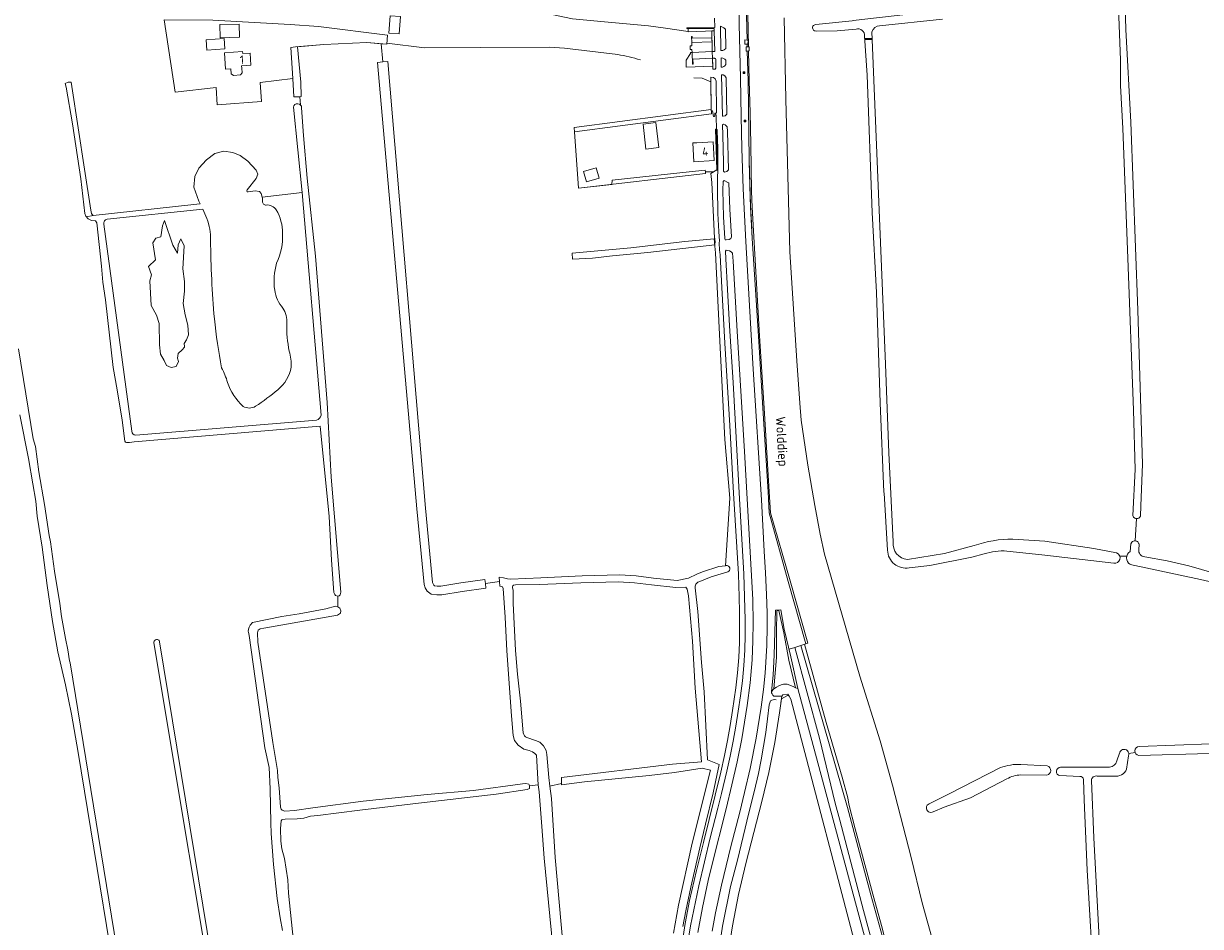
# Model space of a CAD drawing. Header units: metres. Extents: x 209813 to 223847, y 571801 to 587119.
# Tile 510 of 656: x 216625 to 217179, y 582345 to 582770. Entities that reach past the tile are written whole.
import ezdxf
from ezdxf.enums import TextEntityAlignment as Align

# ---------------------------------------------------------------- set-up
doc = ezdxf.new("R2010")
doc.units = ezdxf.units.M
for name, color, linetype, lineweight in [('B-RO-GK-BESCHOEIING_DAMWAND-G', 8, 'GK-BESCHOEIING', 0), ('B-RO-GR-BEPLANTING_CULTUUR_BOSPLANTSOEN-GV', 8, 'Continuous', 0), ('B-RO-GR-BEPLANTING_CULTUUR_VASTE PLANTENVAK-GV', 8, 'Continuous', 0), ('B-RO-GR-GRAS-GV', 8, 'Continuous', 0), ('B-RO-GW-TALUD_KRUIN-G', 8, 'Continuous', 0), ('B-RO-IE-MEUBILAIR_WEGMEUBILAIR-S', 8, 'Continuous', 0), ('B-RO-KW-KUNSTWERK_DEK-GV', 8, 'Continuous', 0), ('B-RO-KW-KUNSTWERK_GEMAAL-GV', 8, 'Continuous', 0), ('B-RO-KW-KUNSTWERK_STUW-GV', 8, 'Continuous', 0), ('B-RO-OG-BEBOUWING-GV', 8, 'Continuous', 0), ('B-RO-OG-BEBOUWING-T18', 8, 'Continuous', 0), ('B-RO-OG-TERREIN_CULTUURSCHEIDING-GV', 8, 'Continuous', 0), ('B-RO-OG-TERREIN_ERF-GV', 8, 'Continuous', 0), ('B-RO-OG-TOPOGRAFIE-T18', 8, 'Continuous', 0), ('B-RO-OG-WATER_GREPPEL-GV', 8, 'Continuous', 0), ('B-RO-OG-WATER_KANAAL-GV', 8, 'Continuous', 0), ('B-RO-OG-WEG-GV', 8, 'Continuous', 0), ('B-RO-VH-ONVERHARD-GV', 8, 'Continuous', 0), ('B-RO-VH-VERHARDING_BETONSTRAATSTEEN-GV', 8, 'Continuous', 0), ('B-RO-VH-VERHARDING_PUIN-GV', 8, 'Continuous', 0)]:
    doc.layers.add(name, color=color, linetype=linetype, lineweight=lineweight)
doc.styles.add('NLCS-ISO-M200-T18', font='txt', dxfattribs={"height": 0.36})
doc.linetypes.add('GK-BESCHOEIING', pattern='A,30,-5,[1,NLCS.shx,S=1,R=0,X=0,Y=0],-5', length=40)

# ---------------------------------------------------------------- blocks, each defined once
blk = doc.blocks.new('SIE-WEG_AFVALBAK-SO')
at = {"linetype": 'ByBlock', "lineweight": 18}
h = blk.add_hatch(color=0, dxfattribs=at)
h.dxf.hatch_style = 1
h.paths.add_polyline_path([(-1.5, -1.5), (1.5, -1.5), (1.5, 1.5), (-1.5, 1.5)])
at = {"color": 0, "linetype": 'ByBlock', "lineweight": 18}
for points in [[(-2, -2), (2, -2), (2, 2), (-2, 2)], [(-1.5, -1.5), (1.5, -1.5), (1.5, 1.5), (-1.5, 1.5)]]:
    blk.add_lwpolyline(points, close=True, dxfattribs=at)

msp = doc.modelspace()

# ---------------------------------------------------------------- linework, layer by layer
at = {"layer": 'B-RO-GK-BESCHOEIING_DAMWAND-G', "flags": 128}
for points in [[(216911.931, 583579.61), (216914.146, 583547.223), (216919.779, 583471.499), (216925.514, 583395.645), (216931.364, 583319.659), (216936.733, 583247.949), (216943.443, 583161.258), (216947.975, 583103.01), (216950.355, 583069.076), (216953.146, 583025.375), (216957.697, 582948.997), (216960.058, 582908.885), (216961.006, 582894.656), (216961.897, 582880.424), (216963.259, 582856.696), (216964.041, 582842.457), (216964.727, 582828.214), (216965.097, 582818.715), (216965.402, 582809.213), (216965.66, 582799.709), (216965.89, 582790.205), (216966.591, 582758.774)], [(216966.633, 582756.797), (216966.934, 582742.683), (216967.331, 582727.819), (216967.627, 582712.953), (216967.762, 582701.801), (216967.985, 582690.652), (216968.272, 582683.224), (216968.874, 582672.088), (216971.79, 582622.69), (216974.09, 582586.16), (216976.368, 582549.295), (216976.888, 582539.486), (216986.18, 582507.513), (216994.44, 582478.138)]]:
    msp.add_lwpolyline(points, dxfattribs=at)
at = {"layer": 'B-RO-GR-BEPLANTING_CULTUUR_BOSPLANTSOEN-GV', "flags": 128}
for points in [[(216765.439, 582585.477), (216756.411, 582690.16), (216737.694, 582688.062)], [(216711.571, 582678.02), (216709.728, 582682.332), (216664.679, 582677.59)], [(216663.159, 582675.329), (216676.221, 582577.889)], [(216678.173, 582576.011), (216763.258, 582583.096)]]:
    msp.add_lwpolyline(points, dxfattribs=at)
at = {"layer": 'B-RO-GR-BEPLANTING_CULTUUR_BOSPLANTSOEN-GV'}
for points in [[(216737.694, 582688.062, -0.0697607), (216737.814, 582686.085)], [(216737.814, 582686.085, 0.4694732), (216739.566, 582684.297)], [(216739.566, 582684.297, -0.2847121), (216744.306, 582681.997)], [(216744.306, 582681.997, -0.1313016), (216747.275, 582670.961)], [(216664.679, 582677.59, 0.4465074), (216663.159, 582675.329)], [(216713.377, 582667.768, 0.101301), (216711.571, 582678.02)], [(216747.275, 582670.961, -0.1216212), (216744.423, 582656.991)], [(216715.174, 582630.821, -0.0207669), (216713.377, 582667.768)], [(216744.423, 582656.991, 0.1039238), (216743.554, 582644.264)], [(216743.554, 582644.264, 0.1413986), (216747.414, 582635.803)], [(216747.414, 582635.803, -0.1752982), (216749.252, 582628.567)], [(216718.568, 582607.683, -0.0224123), (216715.174, 582630.821)], [(216749.252, 582628.567, 0.0669788), (216750.436, 582615.547)], [(216750.436, 582615.547, -0.0844931), (216751.3, 582608.063)], [(216721.377, 582600.835, 0.0449368), (216718.568, 582607.683)], [(216751.3, 582608.063, -0.178603), (216744.996, 582597.391)], [(216728.682, 582589.542, -0.1248678), (216721.377, 582600.835)], [(216744.996, 582597.391, -0.0284532), (216734.549, 582589.588)], [(216734.549, 582589.588, -0.2778177), (216728.682, 582589.542)], [(216763.258, 582583.096, 0.3050626), (216765.439, 582585.477)], [(216676.221, 582577.889, 0.3927043), (216678.173, 582576.011)]]:
    msp.add_lwpolyline(points, format="xyb", dxfattribs=at)
at = {"layer": 'B-RO-GR-BEPLANTING_CULTUUR_BOSPLANTSOEN-GV', "flags": 128}
msp.add_lwpolyline([(216694.744, 582607.817), (216692.65, 582608.732), (216691.586, 582611.135), (216689.728, 582614.163), (216689.338, 582618.469), (216689.111, 582628.549), (216687.946, 582632.418), (216685.463, 582637.006), (216684.728, 582648.56), (216685.522, 582651.463), (216684.196, 582655.394), (216687.467, 582658.572), (216686.212, 582666.555), (216687.555, 582668.71), (216689.999, 582669.278), (216690.794, 582674.534), (216691.742, 582676.968), (216695.643, 582665.445), (216697.871, 582661.594), (216698.127, 582665.539), (216699.423, 582668.349), (216700.924, 582665.171), (216700.234, 582654.219), (216701.089, 582648.393), (216701.155, 582643.713), (216700.538, 582637.943), (216701.326, 582632.703), (216702.692, 582627.756), (216702.908, 582623.285), (216701.981, 582620.897), (216700.917, 582619.137), (216701.109, 582617.651), (216701.094, 582617.47), (216700.038, 582616.095), (216698.133, 582614.439), (216697.812, 582612.187), (216698.279, 582610.621), (216697.19, 582608.34)], close=True, dxfattribs=at)
at = {"layer": 'B-RO-GR-BEPLANTING_CULTUUR_VASTE PLANTENVAK-GV', "flags": 128}
msp.add_lwpolyline([(216938.119, 582767.323), (216938.154, 582765.792), (216950.425, 582766.299), (216950.397, 582767.45)], close=True, dxfattribs=at)
at = {"layer": 'B-RO-GR-GRAS-GV', "flags": 128}
for points in [[(217149.283, 582536.718), (217149.098, 582536.733), (217148.737, 582536.818), (217148.399, 582536.972), (217148.244, 582537.074), (217147.966, 582537.32), (217147.847, 582537.463), (217147.653, 582537.779), (217147.499, 582538.145), (217148.523, 582559.807), (217147.8, 582587.727), (217145.206, 582659.264), (217142.814, 582720.396), (217141.638, 582740.494), (217141.655, 582752.588), (217140.633, 582781.244), (217138.78, 582818.361), (217138.359, 582850.729), (217137.869, 582865.47), (217137.354, 582865.482), (217137.364, 582865.909), (217137.864, 582865.897), (217137.825, 582869.025)], [(217142.446, 582828.454), (217144.228, 582766.859), (217146.613, 582723.292), (217149.842, 582634.817), (217152.06, 582562.349), (217151.316, 582542.756), (217151.072, 582537.851), (217150.98, 582537.668), (217150.766, 582537.365), (217150.496, 582537.11), (217150.344, 582537.004), (217150.182, 582536.913), (217149.835, 582536.781), (217149.653, 582536.742), (217149.283, 582536.718), (217148.567, 582526.28), (217148.756, 582526.263), (217149.123, 582526.174), (217149.299, 582526.103), (217149.625, 582525.91), (217149.772, 582525.791), (217150.028, 582525.511), (217150.223, 582525.187), (217150.296, 582525.012), (217150.416, 582524.621), (217150.298, 582522.254)], [(216755.371, 582735.294), (216752.518, 582735.206), (216752.107, 582743.825), (216736.633, 582741.945), (216737.286, 582733.075), (216716.397, 582731.537), (216716.074, 582739.574), (216696.695, 582737.484), (216691.451, 582771.511)], [(216983.333, 582772.464), (216984.12, 582734.081), (216986.052, 582662.3), (216989.33, 582610.974), (216990.694, 582591.11), (216991.391, 582583.122), (216994.539, 582561.829), (216997.818, 582542.872), (217000.378, 582529.466), (217002.317, 582520.036), (217019.015, 582462.612), (217028.502, 582432.084), (217034.315, 582411.235), (217043.084, 582377.278), (217048.396, 582355.958), (217053.615, 582336.831)], [(216998.237, 582769.197), (217015.431, 582771.067), (217015.907, 582771.151), (217053.071, 582775.383)], [(217057.941, 582771.757), (217028.29, 582768.661)], [(217017.184, 582767.135), (217008.361, 582766.277), (216998.374, 582766.193)], [(217024.673, 582765.807), (217024.82, 582762.136)], [(216817.168, 582501.178), (216815.365, 582502.604), (216814.415, 582504.223), (216813.87, 582505.741), (216810.424, 582541.256), (216792.005, 582751.437), (216794.43, 582751.641), (216793.622, 582760.222), (216786.952, 582760.837), (216766.699, 582759.89), (216754.289, 582758.787), (216755.86, 582742.059), (216756.008, 582735.314), (216755.371, 582735.294), (216755.651, 582731.446)], [(216905.013, 582755.101), (216879.899, 582758.177), (216872.913, 582758.622), (216840.607, 582758.384), (216814.016, 582758.304), (216796.35, 582760.443), (216796.307, 582759.975), (216793.622, 582760.222)], [(217032.012, 582521.821), (217030.441, 582548.629), (217030.306, 582549.203), (217028.517, 582591.161), (217026.769, 582643.18), (217024.796, 582680.78), (217022.364, 582745.44), (217021.241, 582763.835)], [(217024.82, 582762.136), (217027.714, 582689.631), (217031.064, 582609.47), (217032.705, 582567.62), (217034.635, 582525.734)], [(216794.43, 582751.641), (216796.773, 582751.839), (216814.507, 582541.626), (216817.902, 582506.645), (216818.145, 582505.967), (216818.511, 582505.343), (216818.817, 582505.101), (216820.013, 582504.949), (216821.719, 582504.988), (216831.243, 582506.5), (216842.537, 582508.025), (216842.708, 582506.148), (216849.329, 582507.12), (216849.149, 582509.102), (216851.266, 582508.79), (216853.169, 582508.364), (216854.755, 582508.244), (216868.865, 582508.937), (216888.242, 582509.8), (216905.894, 582510.329), (216913.75, 582509.81), (216921.849, 582508.771), (216933.068, 582507.603), (216938.358, 582508.734), (216942.248, 582510.604), (216944.885, 582511.755), (216952.631, 582514.171), (216955.721, 582514.583)], [(216955.721, 582514.583), (216957.795, 582546.323), (216955.497, 582573.932), (216952.932, 582623.413), (216951.019, 582661.879), (216950.64, 582666.535), (216950.837, 582666.557), (216950.774, 582668.711), (216950.543, 582668.688), (216949.297, 582694.903), (216948.923, 582699.068), (216950.125, 582699.861), (216946.288, 582699.897), (216946.325, 582699.126), (216886.631, 582692.179), (216884.487, 582720.825), (216948.93, 582729.265), (216948.86, 582742.254), (216944.811, 582743.989), (216940.901, 582744.24)], [(216747.197, 582342.833), (216746.118, 582348.792), (216744.718, 582357.985), (216743.011, 582373.999), (216741.92, 582388.501), (216741.685, 582393.556), (216741.383, 582409.604), (216740.873, 582419.523), (216738.885, 582428.799), (216731.499, 582481.751), (216731.189, 582483.293), (216730.996, 582483.569), (216731.218, 582484.719), (216731.487, 582485.634), (216732.017, 582486.643), (216733.151, 582487.812), (216746.955, 582490.598), (216755.085, 582491.942), (216767.544, 582494.255), (216772.12, 582495.51), (216773.294, 582495.187), (216773.213, 582500.26), (216772.204, 582500.538), (216771.791, 582501.078), (216771.318, 582501.909), (216770.306, 582517.166), (216769.23, 582537.706), (216764.898, 582580.31), (216677.351, 582572.889), (216675.178, 582572.623), (216673.856, 582572.623), (216673.333, 582572.762), (216673.03, 582573.228), (216671.75, 582583.082), (216669.429, 582597.371), (216667.5, 582607.914), (216663.857, 582639.739), (216662.704, 582648.001), (216662.08, 582655.49), (216659.771, 582675.953), (216659.246, 582676.919), (216657.324, 582677.008), (216655.682, 582677.732), (216654.706, 582678.992), (216654.236, 582680.245), (216652.273, 582696.69), (216648.299, 582722.449), (216645.392, 582739.714), (216644.987, 582741.559), (216646.336, 582742.194), (216647.685, 582742.194), (216648.117, 582740.014), (216653.999, 582701.246), (216657.037, 582681.863), (216657.254, 582680.325)], [(216658.043, 582679.378), (216706.965, 582684.644), (216708.415, 582684.946), (216707.829, 582686.113), (216705.445, 582692.72), (216706.032, 582697.735), (216707.785, 582701.64), (216711.451, 582705.525), (216715.43, 582708.486), (216719.579, 582709.589), (216723.85, 582709.03), (216727.284, 582707.599), (216730.967, 582704.915), (216734.904, 582700.79), (216735.56, 582698.899), (216734.87, 582696.763), (216730.516, 582691.45), (216730.388, 582690.934), (216730.521, 582690.523), (216731.022, 582690.522), (216734.423, 582690.928), (216736.319, 582690.719), (216737.23, 582689.682), (216737.694, 582688.062), (216756.411, 582690.16), (216752.404, 582730.361)], [(216756.233, 582730.048), (216757.173, 582717.038), (216758.805, 582696.96), (216762.774, 582660.209), (216768.251, 582591.391), (216770.156, 582556.228), (216774.714, 582502.173), (216774.354, 582500.896), (216773.91, 582500.42), (216773.213, 582500.26)], [(216623.024, 582616.616), (216629.859, 582574.263), (216630.899, 582570.648), (216632.55, 582558.794), (216635.23, 582543.3), (216637.391, 582528.705), (216638.011, 582525.768), (216639.846, 582511.94), (216642.334, 582496.823), (216643.207, 582490.713), (216645.048, 582480.376), (216646.202, 582474.968), (216646.965, 582469.858), (216647.211, 582468.787), (216677.786, 582282.339)], [(216674.721, 582282.018), (216651.02, 582426.605), (216647.823, 582444.703), (216645.076, 582458.538), (216641.408, 582474.044), (216638.96, 582488.299), (216636.406, 582505.177), (216634.04, 582523.288), (216631.774, 582537.807), (216631.061, 582544.908), (216629.73, 582553.035), (216627.58, 582565.011), (216623.562, 582585.622)], [(217091.051, 582527.067), (217106.04, 582526.108), (217129.171, 582522.603), (217139.774, 582520.589)], [(217041.416, 582517.448), (217058.906, 582520.275), (217072.835, 582524.027)], [(217138.492, 582515.797), (217104.7, 582519.712), (217088.221, 582521.476)], [(217146.203, 582521.226), (217146.588, 582524.851), (217146.829, 582525.321), (217146.932, 582525.481), (217147.05, 582525.629), (217147.326, 582525.887), (217147.483, 582525.995), (217147.823, 582526.161), (217148.189, 582526.257), (217148.567, 582526.28)], [(217077.505, 582520.111), (217071.769, 582518.539), (217051.919, 582514.691), (217042.229, 582513.553)], [(217144.691, 582519.06), (217141.325, 582519.076)], [(217153.11, 582518.678), (217163.71, 582516.889), (217173.929, 582514.457), (217191.739, 582509.283), (217202.101, 582506.935)], [(217315.055, 582479.837), (217300.385, 582478.868), (217285.611, 582479.255), (217269.284, 582481.512), (217245.439, 582485.912), (217234.866, 582488.586), (217223.651, 582492.895), (217209.343, 582500.365), (217204.623, 582502.307), (217179.316, 582508.084), (217146.215, 582515.179)], [(216842.708, 582506.148), (216842.908, 582503.937), (216831.828, 582502.441), (216822.19, 582500.898), (216819.8, 582500.843), (216817.168, 582501.178)], [(216867.52, 582411.478), (216866.86, 582425.414), (216866.044, 582426.19), (216864.923, 582427.007), (216863.305, 582427.597), (216860.757, 582428.266), (216858.134, 582430.062), (216856.429, 582432.38), (216855.8, 582434.699), (216855.012, 582443.903), (216852.76, 582474.457), (216851.958, 582490.307), (216851.102, 582503.783), (216850.826, 582504.592), (216850.421, 582504.77), (216849.53, 582504.901), (216849.329, 582507.12)], [(216878.555, 582412.114), (216878.601, 582414.849), (216930.845, 582421.176), (216944.474, 582422.325), (216941.496, 582456.869), (216940.207, 582479.065), (216938.28, 582500.327), (216937.635, 582503.507), (216937.023, 582504.463), (216932.426, 582504.3), (216920.92, 582505.491), (216912.875, 582506.523), (216905.177, 582507.031), (216887.635, 582506.506), (216868.255, 582505.643), (216856.836, 582505.532), (216855.904, 582505.334), (216855.64, 582505.09), (216855.517, 582504.831), (216855.545, 582504.311), (216855.774, 582502.837), (216855.806, 582496.875), (216856.054, 582490.49), (216856.851, 582474.739), (216857.871, 582463.599), (216859.263, 582450.766), (216860.476, 582435.975), (216860.805, 582435.187), (216861.208, 582434.482), (216861.573, 582434.042), (216862.239, 582433.644), (216866.243, 582432.376), (216868.39, 582431.468), (216870.149, 582429.802), (216871.305, 582427.634), (216871.655, 582425.783), (216872.636, 582414.849), (216873.107, 582410.753)], [(216773.294, 582495.187), (216774.185, 582494.657), (216774.64, 582493.368), (216774.583, 582492.212), (216773.138, 582491.266), (216738.481, 582485.13), (216736.746, 582484.869), (216735.811, 582484.257), (216735.38, 582482.978), (216735.644, 582478.568), (216742.677, 582431.402), (216744.832, 582418.186), (216745.004, 582414.832), (216745.628, 582409.982), (216746.331, 582400.865), (216746.538, 582399.912), (216747.029, 582399.462), (216748.345, 582399.126), (216752.917, 582399.343), (216761.495, 582400.662), (216785.259, 582403.729), (216815.31, 582406.835), (216837.16, 582408.817), (216860.231, 582411.907), (216861.745, 582412.058), (216863.132, 582411.718), (216863.381, 582411.449), (216863.417, 582410.979)], [(216719.776, 582279.964), (216686.695, 582478.328), (216686.709, 582478.734), (216686.842, 582479.118), (216687.082, 582479.445), (216687.291, 582479.618), (216687.531, 582479.746), (216687.925, 582479.843), (216688.331, 582479.82), (216688.712, 582479.678), (216688.935, 582479.524), (216689.123, 582479.328), (216689.324, 582478.975), (216689.396, 582478.713), (216721.97, 582280.47)], [(217019.58, 582325.66), (216986.466, 582451.798), (216985.717, 582453.142), (216984.986, 582453.413), (216982.079, 582451.96), (216981.189, 582445.394), (216978.947, 582431.39), (216976.195, 582417.2), (216972.865, 582403.671), (216965.363, 582374.493), (216961.845, 582359.848), (216959.03, 582345.058), (216956.701, 582330.163)], [(217150.47, 582429.516), (217184.019, 582430.737)], [(217139.982, 582422.66), (217141.179, 582426.319)], [(217145.475, 582425.153), (217144.587, 582418.845)], [(217148.548, 582426.596), (217145.597, 582426.125)], [(217183.389, 582426.244), (217150.373, 582425.236)], [(216931.283, 582341.583), (216933.569, 582354.826), (216940.073, 582384.055), (216948.667, 582418.332), (216944.831, 582419.291), (216931.804, 582417.178), (216919.757, 582415.835), (216889.318, 582412.816), (216878.545, 582411.51), (216878.555, 582412.114), (216873.107, 582410.753), (216873.773, 582404.972), (216875.553, 582377.284), (216879.292, 582335.205)], [(217051.584, 582402.521), (217061.106, 582407.143), (217085.162, 582419.551)], [(217107.061, 582415.944), (217094.726, 582416.116)], [(217094.825, 582421.059), (217107.239, 582420.358)], [(217113.475, 582419.696), (217136.552, 582419.686)], [(216874.478, 582335.181), (216870.341, 582376.963), (216869.29, 582391.789), (216868.083, 582408.192), (216867.52, 582411.478), (216863.417, 582410.979), (216863.51, 582409.777), (216862.456, 582409.224), (216847.74, 582407.104), (216811.182, 582402.868), (216783.625, 582399.573), (216763.879, 582397.02), (216760.475, 582396.648), (216757.285, 582395.817), (216754.101, 582395.388), (216748.463, 582395.289), (216747.364, 582395.117), (216746.943, 582394.9), (216746.594, 582394.493), (216746.241, 582390.904), (216746.496, 582384.988), (216746.969, 582381.391), (216748.237, 582376.847), (216749.702, 582366.673), (216750.064, 582360.452), (216752.343, 582337.751)], [(217088.165, 582414.203), (217071.006, 582405.385), (217058.703, 582400.965), (217053.493, 582398.786)], [(217122.551, 582415.395), (217113.186, 582415.825)], [(217128.154, 582334.3), (217125.932, 582371.224), (217124.554, 582404.317), (217124.261, 582413.92)], [(217128.032, 582413.424), (217129.192, 582386.56), (217131.151, 582348.088), (217133.437, 582305.775), (217136.488, 582263.332), (217137.854, 582251.244), (217139.38, 582240.395), (217140.252, 582233.271), (217142.402, 582200.465), (217137.81, 582200.054), (217138.424, 582193.062)], [(217138.632, 582415.585), (217130.713, 582415.584)]]:
    msp.add_lwpolyline(points, dxfattribs=at)
at = {"layer": 'B-RO-GR-GRAS-GV'}
for points in [[(216998.374, 582766.193, -1.0443504), (216998.237, 582769.197)], [(217021.241, 582763.835, 0.5021986), (217017.184, 582767.135)], [(217028.29, 582768.661, 0.3230344), (217024.673, 582765.807)], [(216915.665, 582752.602, 0.0391511), (216905.013, 582755.101)], [(216657.254, 582680.325, 0.1505167), (216658.043, 582679.378)], [(217072.835, 582524.027, -0.0864372), (217091.051, 582527.067)], [(217042.229, 582513.553, -0.4570742), (217032.012, 582521.821)], [(217034.635, 582525.734, 0.4129128), (217041.416, 582517.448)], [(217088.221, 582521.476, 0.0950938), (217077.505, 582520.111)], [(217150.298, 582522.254, 0.421418), (217153.07, 582518.688)], [(217136.552, 582419.686, 0.307107), (217139.982, 582422.66)], [(217085.162, 582419.551, -0.0969421), (217094.825, 582421.059)], [(217094.726, 582416.116, 0.1313921), (217088.165, 582414.203)], [(217107.239, 582420.358, -0.7703216), (217107.061, 582415.944)], [(217113.186, 582415.825, -0.9354685), (217113.475, 582419.696)], [(217144.587, 582418.845, -0.3611586), (217138.632, 582415.585)], [(217124.261, 582413.92, 0.4060955), (217122.551, 582415.395)], [(217130.713, 582415.584, 0.4729388), (217128.032, 582413.424)], [(217053.493, 582398.786, -1.0641847), (217051.584, 582402.521)]]:
    msp.add_lwpolyline(points, format="xyb", dxfattribs=at)
at = {"layer": 'B-RO-GR-GRAS-GV', "flags": 128}
for points in [[(216949.727, 582749.593), (216949.621, 582753.406), (216940.432, 582752.909), (216940.508, 582750.667), (216940.185, 582750.656), (216940.001, 582756.118), (216939.208, 582756.1), (216939.224, 582755.607), (216937.288, 582752.51), (216937.264, 582749.14)], [(216936.651, 582667.139), (216950.452, 582668.348), (216950.697, 582665.543), (216919.243, 582661.99), (216902.588, 582660.438), (216893.146, 582659.346), (216883.727, 582658.847), (216883.559, 582661.666), (216911.187, 582664.153)]]:
    msp.add_lwpolyline(points, close=True, dxfattribs=at)
at = {"layer": 'B-RO-GR-GRAS-GV'}
for centre, radius, start, end in [((216754.309, 582730.067), 1.924, 359.42988, 172.85075), ((217148.225, 582518.203), 3.637, 123.78762, 234.9127), ((217138.988, 582518.232), 2.485, 258.48068, 69.71835), ((217143.387, 582425.909), 2.22, 340.10138, 172.85075), ((217150.546, 582427.373), 2.144, 92.04241, 263.56059)]:
    msp.add_arc(centre, radius, start, end, dxfattribs=at)
at = {"layer": 'B-RO-GW-TALUD_KRUIN-G', "flags": 128}
for points in [[(216910.808, 583578.79), (216913.112, 583547.488), (216918.591, 583471.457), (216924.674, 583395.825), (216930.613, 583319.677), (216936.029, 583247.846), (216942.712, 583161.051), (216944.847, 583135.611), (216947.121, 583103.045), (216949.666, 583069.305), (216952.434, 583025.288), (216955.082, 582982.779), (216957.02, 582949.014), (216959.241, 582908.401), (216960.227, 582894.227), (216961.161, 582880.05), (216961.749, 582870.596), (216962.605, 582856.414), (216963.42, 582842.228), (216964.099, 582828.037), (216964.435, 582818.572), (216964.696, 582809.104), (216965.253, 582785.429), (216965.892, 582761.96)], [(216966.024, 582756.79), (216966.364, 582742.82), (216966.947, 582705.641), (216967.187, 582694.489), (216967.437, 582687.057), (216967.961, 582675.915), (216968.363, 582668.489), (216971.234, 582622.64), (216973.411, 582586.208), (216975.83, 582549.376), (216976.363, 582539.459), (216985.28, 582507.125), (216993.644, 582477.876)], [(216978.551, 582456.553), (216979.705, 582471.316), (216979.719, 582483.212), (216979.961, 582493.343), (216980.904, 582493.432), (216983.146, 582482.984), (216985.618, 582470.158), (216988.663, 582457.15)]]:
    msp.add_lwpolyline(points, dxfattribs=at)
at = {"layer": 'B-RO-KW-KUNSTWERK_DEK-GV', "flags": 128}
msp.add_lwpolyline([(216797.25, 582765.255), (216802.204, 582764.866), (216802.728, 582772.981), (216797.875, 582773.362)], close=True, dxfattribs=at)
at = {"layer": 'B-RO-KW-KUNSTWERK_GEMAAL-GV', "flags": 128}
msp.add_lwpolyline([(216939.103, 582759.196), (216939.16, 582757.514), (216939.954, 582757.532), (216940.001, 582756.118), (216949.519, 582756.531), (216949.418, 582761.165), (216939.846, 582760.726), (216939.897, 582759.214)], close=True, dxfattribs=at)
at = {"layer": 'B-RO-KW-KUNSTWERK_STUW-GV', "flags": 128}
msp.add_lwpolyline([(217023.908, 582762.147), (217024.82, 582762.136), (217024.797, 582762.694), (217021.308, 582762.742), (217021.342, 582762.183)], close=True, dxfattribs=at)
at = {"layer": 'B-RO-OG-BEBOUWING-GV', "flags": 128}
msp.add_lwpolyline([(216942.3, 582713.635), (216940.442, 582713.539), (216940.9, 582704.71), (216950.397, 582705.202), (216949.939, 582714.031)], close=True, dxfattribs=at)
at = {"layer": 'B-RO-OG-TERREIN_CULTUURSCHEIDING-GV', "flags": 128}
msp.add_lwpolyline([(216982.307, 582453.237), (216982.079, 582451.96), (216984.986, 582453.413), (216985.717, 582453.142), (216985.159, 582454.143), (216982.664, 582453.812)], close=True, dxfattribs=at)
at = {"layer": 'B-RO-OG-TERREIN_ERF-GV', "flags": 128}
for points in [[(216873.626, 582779.341), (216873.98, 582774.028), (216883.722, 582771.866), (216898.83, 582770.466), (216919.481, 582768.609), (216927.536, 582767.481), (216938.151, 582765.915), (216938.119, 582767.323)], [(216938.119, 582767.323), (216937.505, 582767.309), (216937.496, 582767.709), (216950.788, 582767.853), (216950.649, 582772.191)]]:
    msp.add_lwpolyline(points, dxfattribs=at)
for points in [[(216753.293, 582758.704), (216766.699, 582759.89), (216786.952, 582760.837), (216796.307, 582759.975), (216796.7, 582764.24), (216764.227, 582768.269), (216750.891, 582769.318), (216714.455, 582771.229), (216691.451, 582771.511), (216696.695, 582737.484), (216716.074, 582739.574), (216716.397, 582731.537), (216737.286, 582733.075), (216736.633, 582741.945), (216752.107, 582743.825), (216751.07, 582758.517)], [(216717.727, 582769.206), (216726.843, 582769.408), (216726.98, 582763.244), (216717.864, 582763.042)], [(216711.286, 582762.078), (216719.735, 582762.731), (216720.11, 582757.877), (216711.661, 582757.224)], [(216728.026, 582748.739), (216728.186, 582746.486), (216727.383, 582745.524), (216724.207, 582745.293), (216723.002, 582746.12), (216722.842, 582748.371), (216720.414, 582748.198), (216719.845, 582755.993), (216728.456, 582756.622), (216728.532, 582755.576), (216731.937, 582755.825), (216732.346, 582750.107), (216727.95, 582749.788)], [(216951.525, 582720.023), (216951.286, 582725.993), (216951.217, 582727.567), (216950.761, 582727.49), (216950.784, 582726.596), (216950.736, 582726.435), (216950.659, 582726.287), (216950.555, 582726.156), (216950.427, 582726.047), (216950.281, 582725.965), (216950.068, 582725.904), (216949.678, 582728.666), (216949.233, 582728.605), (216949.238, 582727.187), (216884.644, 582718.728), (216886.631, 582692.179), (216902.323, 582694.005), (216902.367, 582696.009), (216935.629, 582699.638), (216946.251, 582700.669), (216946.288, 582699.897), (216950.125, 582699.861), (216951.734, 582700.884), (216951.09, 582720.043), (216951.34, 582720.051)], [(216923.032, 582723.067), (216924.386, 582711.345), (216918.308, 582710.643), (216916.954, 582722.365)], [(216894.898, 582701.846), (216896.31, 582696.985), (216890.289, 582695.235), (216888.876, 582700.096)]]:
    msp.add_lwpolyline(points, close=True, dxfattribs=at)
at = {"layer": 'B-RO-OG-WATER_GREPPEL-GV', "flags": 128}
msp.add_lwpolyline([(216657.254, 582680.325), (216657.037, 582681.863), (216653.999, 582701.246), (216648.117, 582740.014), (216647.685, 582742.194), (216646.336, 582742.194), (216644.987, 582741.559), (216645.392, 582739.714), (216648.299, 582722.449), (216652.273, 582696.69), (216654.236, 582680.245), (216654.706, 582678.992), (216654.851, 582678.804), (216658.043, 582679.378)], dxfattribs=at)
at = {"layer": 'B-RO-OG-WATER_KANAAL-GV', "flags": 128}
for points in [[(216965.943, 582759.957), (216966.34, 582759.956), (216966.361, 582761.954), (216964.911, 582761.974), (216964.853, 582759.96)], [(216965.943, 582759.957), (216966.34, 582759.956), (216966.361, 582761.954), (216964.911, 582761.974), (216964.853, 582759.96)], [(216966.024, 582756.79), (216966.948, 582756.801), (216966.934, 582758.777), (216965.462, 582758.766), (216965.476, 582756.784)], [(216966.024, 582756.79), (216966.948, 582756.801), (216966.934, 582758.777), (216965.462, 582758.766), (216965.476, 582756.784)]]:
    msp.add_lwpolyline(points, close=True, dxfattribs=at)
at = {"layer": 'B-RO-OG-WEG-GV', "flags": 128}
for points in [[(216961.867, 582792.117), (216962.249, 582769.404), (216962.74, 582743.981), (216963.064, 582725.913), (216963.44, 582711.128), (216964.106, 582691.966), (216965.361, 582667.131), (216967.881, 582623.222), (216968.839, 582607.04), (216972.657, 582545.51), (216973.998, 582521.347), (216974.523, 582511.199), (216975.013, 582500.994), (216975.318, 582492.36), (216975.322, 582485.908), (216975.192, 582477.018), (216974.472, 582463.947), (216973.672, 582456.373), (216972.536, 582448.048), (216970.155, 582433.372), (216967.297, 582419.176), (216964.69, 582407.781), (216962.468, 582398.616), (216958.307, 582382.392), (216953.893, 582364.25), (216951.11, 582351.174), (216949.439, 582342.537)], [(216965.973, 582758.77), (216966.591, 582758.774), (216965.89, 582790.205)], [(216965.253, 582785.429), (216965.892, 582761.96), (216966.361, 582761.954), (216966.34, 582759.956), (216965.943, 582759.957)], [(216975.83, 582549.376), (216973.411, 582586.208), (216971.234, 582622.64), (216968.363, 582668.489), (216967.595, 582683.343), (216967.301, 582690.773), (216967.093, 582698.206), (216966.947, 582705.641), (216966.364, 582742.82), (216966.024, 582756.79), (216965.476, 582756.784), (216965.462, 582758.766), (216965.973, 582758.77), (216965.943, 582759.957), (216964.853, 582759.96), (216964.911, 582761.974), (216965.892, 582761.96)], [(216975.83, 582549.376), (216976.363, 582539.459), (216985.28, 582507.125), (216993.644, 582477.876), (216994.44, 582478.138), (216986.18, 582507.513), (216976.888, 582539.486), (216976.368, 582549.295), (216974.09, 582586.16), (216971.79, 582622.69), (216968.874, 582672.088), (216968.272, 582683.224), (216967.985, 582690.652), (216967.762, 582701.801), (216967.627, 582712.953), (216967.331, 582727.819), (216966.934, 582742.683), (216966.633, 582756.797), (216966.024, 582756.79)], [(216935.317, 582336.873), (216936.769, 582346.149), (216938.819, 582356.984), (216942.091, 582371.166), (216945.378, 582384.333), (216953.522, 582417.462), (216955.289, 582425.323), (216956.695, 582432.333), (216957.949, 582439.373), (216959.086, 582446.437), (216960.625, 582457.064), (216961.47, 582464.169), (216962.059, 582471.294), (216962.342, 582478.439), (216962.39, 582485.595), (216962.298, 582492.752), (216962.14, 582499.905), (216961.846, 582510.627), (216959.579, 582548.779), (216957.817, 582580.536), (216955.471, 582619.29), (216954.061, 582645.439), (216953.187, 582660.652), (216953.104, 582662.357), (216952.937, 582662.838), (216952.738, 582666.627), (216952.857, 582667.302), (216952.61, 582671.915), (216952.195, 582680.244), (216951.927, 582692.32), (216952.044, 582694.978), (216951.928, 582695.48), (216952.012, 582698.488), (216952.137, 582699.325), (216952.12, 582709.504), (216951.686, 582709.747), (216951.992, 582700.646), (216951.742, 582700.637), (216951.672, 582700.882), (216948.923, 582699.068), (216949.297, 582694.903), (216950.543, 582668.688), (216950.774, 582668.711), (216950.837, 582666.557), (216950.644, 582666.452), (216951.019, 582661.879), (216952.932, 582623.413), (216955.497, 582573.932), (216957.795, 582546.323), (216955.721, 582514.583), (216956.009, 582514.646)], [(216942.722, 582341.886), (216944.913, 582353.65), (216947.671, 582366.479), (216949.33, 582373.538), (216956.075, 582400.117), (216958.784, 582411.43), (216961.232, 582422.195), (216963.426, 582433.1), (216966.009, 582448.754), (216967.404, 582459.373), (216968.349, 582470.228), (216968.677, 582479.222), (216968.817, 582487.702), (216968.569, 582498.677), (216967.873, 582512.577), (216964.678, 582568.26), (216963.091, 582594.265), (216961.181, 582624.979), (216959.293, 582657.818), (216959.022, 582661.577), (216958.442, 582662.301), (216957.635, 582662.745), (216956.031, 582662.995), (216955.747, 582662.556), (216955.903, 582658.952), (216956.665, 582644.576), (216957.679, 582627.401), (216959.312, 582600.82), (216960.849, 582574.908), (216962.14, 582548.798), (216964.369, 582510.71), (216964.705, 582499.929), (216964.946, 582489.14), (216964.986, 582481.942), (216964.836, 582474.751), (216964.407, 582467.575), (216963.69, 582460.42), (216962.77, 582453.282), (216961.732, 582446.159), (216960.606, 582439.053), (216959.358, 582431.971), (216957.951, 582424.92), (216956.392, 582417.899), (216953.862, 582407.408), (216952.109, 582400.432), (216948.535, 582386.499), (216945.886, 582375.213), (216943.273, 582363.918), (216940.773, 582352.596), (216939.273, 582345.015), (216937.982, 582337.395)], [(216956.792, 582511.645), (216949.064, 582509.365), (216943.607, 582507.097), (216943.182, 582506.963), (216942.783, 582506.764), (216942.421, 582506.504), (216942.105, 582506.191), (216941.842, 582505.831), (216941.64, 582505.434), (216941.503, 582505.01), (216941.435, 582504.57), (216941.437, 582504.124), (216942.701, 582493.077), (216944.526, 582469.025), (216945.773, 582455.263), (216947.332, 582423.24), (216952.777, 582420.994), (216949.974, 582407.721), (216946.348, 582392.957), (216943.691, 582381.87), (216941.125, 582370.761), (216939.474, 582363.341), (216937.113, 582352.183), (216935.676, 582344.718)], [(216988.331, 582476.129), (216993.644, 582477.876)], [(216991.229, 582477.082), (217013.157, 582400.774), (217018.184, 582382.005), (217024.206, 582359.608), (217029.678, 582339.879)], [(217032.674, 582331.741), (217029.111, 582345.24), (217025.625, 582358.231), (217021.81, 582372.163), (217016.843, 582390.747), (217013.808, 582402.416), (217013.288, 582405.249), (217010.594, 582415.073), (217003.137, 582440.799), (216992.933, 582477.642)], [(217062.907, 582156.064), (217065.167, 582156.253), (217060.832, 582192.315), (217059.621, 582201.501), (217058.452, 582209.048), (217056.285, 582221.833), (217054.132, 582231.289), (217051.151, 582243.541), (217048.842, 582252.159), (217045.706, 582263.853), (217042.869, 582273.82), (217038.098, 582290.194), (217032.699, 582308.931), (217026.147, 582332.143), (217020.753, 582352.354), (217009.516, 582394.861), (217007.308, 582402.736), (217000, 582433.352), (216988.331, 582476.129), (216985.705, 582475.265)], [(216981.745, 582450.093), (216982.307, 582453.237), (216978.437, 582453.167), (216978.021, 582453.703), (216977.675, 582454.233), (216977.468, 582454.75), (216977.458, 582455.222)], [(216978.551, 582456.553), (216979.749, 582457.355), (216980.883, 582457.99), (216981.996, 582458.466), (216982.548, 582458.634), (216983.099, 582458.749), (216983.649, 582458.808), (216984.2, 582458.806), (216984.753, 582458.741), (216985.308, 582458.621), (216986.421, 582458.243), (216987.538, 582457.738), (216988.663, 582457.15)], [(216989.855, 582456.853), (217024.691, 582327.319)], [(216952.191, 582330.177), (216954.348, 582344.967), (216958.15, 582363.64), (216961.354, 582376.029), (216966.709, 582398.342), (216969.278, 582408.114), (216971.253, 582416.771), (216972.569, 582423.169), (216973.713, 582429.596), (216974.684, 582436.054), (216975.537, 582442.534), (216976.333, 582449.024), (216976.873, 582451.038)]]:
    msp.add_lwpolyline(points, dxfattribs=at)
for points in [[(216950.425, 582766.299), (216949.313, 582766.253), (216949.519, 582756.531), (216950.657, 582756.529)], [(216949.764, 582748.187), (216950.897, 582748.26), (216951.206, 582748.785), (216951.129, 582752.855), (216951.013, 582753.198), (216950.725, 582753.297), (216950.547, 582753.39), (216949.621, 582753.406)], [(216948.847, 582744.554), (216948.934, 582728.564), (216949.678, 582728.666), (216950.068, 582725.904), (216950.281, 582725.965), (216950.427, 582726.047), (216950.555, 582726.156), (216950.659, 582726.287), (216950.736, 582726.435), (216950.784, 582726.596), (216950.761, 582727.49), (216951.217, 582727.567), (216951.507, 582727.683), (216951.562, 582728.15), (216951.379, 582742.67), (216950.857, 582743.739), (216950.139, 582744.373)], [(216954.283, 582726.189), (216954.665, 582726.112), (216955.543, 582726.35), (216956.112, 582726.774), (216956.428, 582727.14), (216956.007, 582744.128), (216955.805, 582744.582), (216955.422, 582745.036), (216954.595, 582745.507), (216953.815, 582745.517)], [(216954.412, 582722.103), (216954.517, 582717.11), (216954.837, 582704.362), (216954.816, 582700.244), (216955.233, 582699.729), (216956.408, 582700.129), (216957.151, 582700.857), (216956.626, 582719.056), (216956.472, 582721.151), (216956.268, 582721.466), (216955.663, 582722.107), (216954.75, 582722.428)], [(216952.076, 582711.097), (216951.898, 582719.02), (216951.815, 582719.913), (216951.525, 582720.023), (216951.34, 582720.051), (216951.648, 582710.871)], [(216955.377, 582668.509), (216955.61, 582667.955), (216956.003, 582667.9), (216957.488, 582668.123), (216958.216, 582668.575), (216958.541, 582669.268), (216957.87, 582682.345), (216957.349, 582694.743), (216957.191, 582694.736), (216955.1, 582695.826), (216954.69, 582695.337), (216954.5, 582691.282), (216954.828, 582678.699)], [(216978.551, 582456.553), (216979.705, 582471.316), (216979.719, 582483.212), (216979.961, 582493.343), (216980.904, 582493.432), (216983.146, 582482.984), (216985.618, 582470.158), (216988.663, 582457.15), (216989.855, 582456.853), (216986.577, 582471.643), (216983.432, 582484.704), (216981.807, 582493.876), (216979.278, 582493.715), (216978.921, 582483.468), (216978.719, 582472.431), (216978.153, 582463.195), (216977.458, 582455.222), (216977.695, 582455.721), (216978.091, 582456.17)]]:
    msp.add_lwpolyline(points, close=True, dxfattribs=at)
at = {"layer": 'B-RO-OG-WEG-GV'}
for points in [[(216956.009, 582514.646, -0.9000556), (216956.792, 582511.645)], [(216976.873, 582451.038, -0.1931188), (216979.638, 582451.448)]]:
    msp.add_lwpolyline(points, format="xyb", dxfattribs=at)
at = {"layer": 'B-RO-VH-ONVERHARD-GV', "flags": 128}
for points in [[(216939.846, 582760.726), (216949.418, 582761.165), (216949.38, 582763.023), (216940.099, 582762.791), (216940.071, 582763.623), (216939.748, 582763.612)], [(216949.519, 582756.531), (216940.001, 582756.118), (216940.185, 582750.656), (216940.508, 582750.667), (216940.432, 582752.909), (216949.621, 582753.406)]]:
    msp.add_lwpolyline(points, close=True, dxfattribs=at)
at = {"layer": 'B-RO-VH-VERHARDING_BETONSTRAATSTEEN-GV', "flags": 128}
msp.add_lwpolyline([(216952.12, 582709.504), (216952.076, 582711.097), (216951.648, 582710.871), (216951.686, 582709.747)], close=True, dxfattribs=at)
at = {"layer": 'B-RO-VH-VERHARDING_PUIN-GV', "flags": 128}
for points in [[(216955.863, 582757.97), (216955.7, 582767.259), (216955.408, 582767.25), (216954.996, 582767.623), (216953.777, 582768.392), (216953.412, 582768.423), (216953.619, 582756.987), (216954.436, 582756.978), (216955.142, 582757.331)], [(216955.952, 582750.416), (216955.847, 582752.446), (216955.45, 582753.014), (216954.524, 582753.476), (216953.697, 582753.616), (216953.777, 582749.112), (216954.35, 582749.189), (216954.975, 582749.457), (216955.494, 582749.82)]]:
    msp.add_lwpolyline(points, close=True, dxfattribs=at)

# ---------------------------------------------------------------- block references
at = {"layer": 'B-RO-IE-MEUBILAIR_WEGMEUBILAIR-S', "xscale": 0.2, "yscale": 0.2, "zscale": 0.2}
for p in [(216964.483, 582746.626), (216964.87, 582723.845)]:
    msp.add_blockref('SIE-WEG_AFVALBAK-SO', p, dxfattribs=at)

# ---------------------------------------------------------------- texts
at = {"layer": 'B-RO-OG-BEBOUWING-T18', "style": 'NLCS-ISO-M200-T18'}
for s, rotation, p in [('1', 4.1, (216728.152, 582752.681)), ('4', 3, (216946.173, 582709.409))]:
    msp.add_text(s, height=4, rotation=rotation, dxfattribs=at).set_placement(p, align=Align.MIDDLE)
at = {"layer": 'B-RO-OG-TOPOGRAFIE-T18', "style": 'NLCS-ISO-M200-T18'}
msp.add_text('Wolddiep', height=4.5, rotation=273.6, dxfattribs=at).set_placement((216981.664, 582572.985), align=Align.MIDDLE)

doc.saveas('drawing.dxf')
